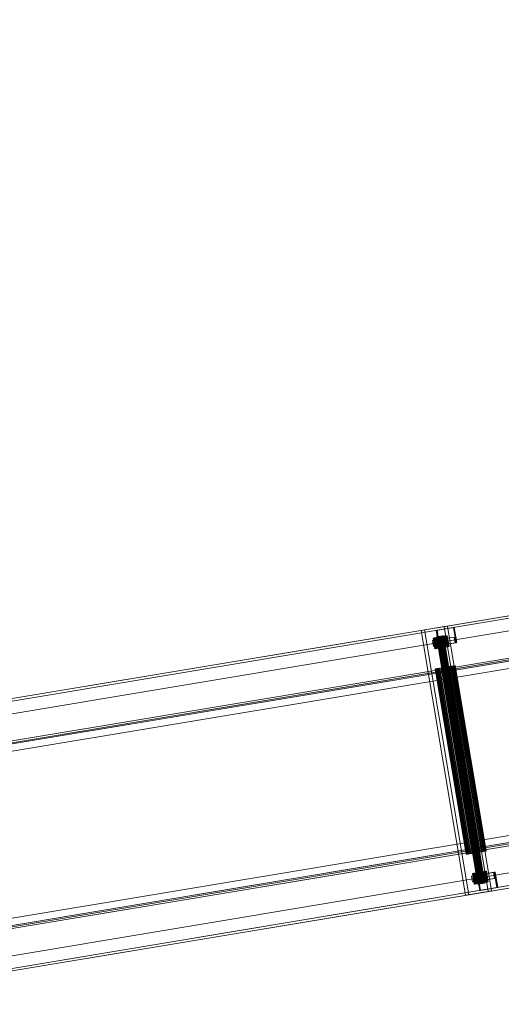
# Model space of a CAD drawing. Header units: millimetres. Extents: x -2233 to 61924, y -68080 to 6847.
# Tile 540 of 656: x 20913 to 21720, y -17468 to -15817. Entities that reach past the tile are written whole.
import ezdxf

# ---------------------------------------------------------------- set-up
doc = ezdxf.new("R2010")
doc.units = ezdxf.units.MM
doc.layers.add('superior_C10', color=7, linetype='Continuous', lineweight=0)

msp = doc.modelspace()

# ---------------------------------------------------------------- linework, layer by layer
at = {"layer": 'superior_C10'}
for p, q in [((18868.958, -17293.737), (27703.468, -15821.318)), ((27704.808, -15821.095), (18870.298, -17293.513)), ((27725.129, -15817.708), (18890.619, -17290.127)), ((18891.277, -17294.072), (27725.787, -15821.654)), ((18891.289, -17290.015), (27725.799, -15817.597)), ((27727.139, -15817.373), (18892.629, -17289.792)), ((27704.125, -15825.264), (18869.616, -17297.682)), ((27707.578, -15845.978), (18873.068, -17318.397)), ((18874.408, -17318.173), (27708.918, -15845.755)), ((27729.909, -15842.256), (18895.399, -17314.675)), ((18896.739, -17314.451), (27731.249, -15842.033)), ((19068.902, -17264.468), (27576.745, -15846.494)), ((27578.085, -15846.271), (19070.242, -17264.245)), ((18963.505, -17354.013), (27663.505, -15904.013)), ((27664.175, -15903.902), (18964.175, -17353.902)), ((18986.506, -17350.18), (27686.506, -15900.18)), ((27687.176, -15900.068), (18987.176, -17350.068)), ((19044.001, -17335.529), (27628.707, -15904.744)), ((27636.523, -15903.442), (19051.817, -17334.226)), ((19052.31, -17337.185), (27637.016, -15906.401)), ((27629.2, -15907.703), (19044.494, -17338.488)), ((19053.091, -17339.082), (27618.581, -15911.501)), ((27619.251, -15911.389), (19053.761, -17338.971)), ((27590.39, -15928.365), (19082.547, -17346.339)), ((19083.887, -17346.115), (27591.73, -15928.141)), ((27712.824, -16199.932), (19012.824, -17649.932)), ((19013.494, -17649.82), (27713.494, -16199.82)), ((27735.825, -16196.098), (19035.825, -17646.098)), ((19036.495, -17645.987), (27736.495, -16195.987)), ((19127.921, -17618.583), (27635.764, -16200.609)), ((27637.104, -16200.386), (19129.261, -17618.36)), ((19094.471, -17638.351), (27679.177, -16207.567)), ((27679.67, -16210.526), (19094.964, -17641.311)), ((27686.993, -16206.264), (19102.287, -17637.049)), ((27667.901, -16207.419), (19102.41, -17635.001)), ((19102.78, -17640.008), (27687.486, -16209.224)), ((19103.08, -17634.889), (27668.571, -16207.307)), ((18961.159, -17709.232), (27795.668, -16236.814)), ((27797.008, -16236.591), (18962.499, -17709.009)), ((18938.828, -17712.954), (27773.337, -16240.536)), ((27774.677, -16240.313), (18940.167, -17712.731)), ((18942.28, -17733.668), (27776.79, -16261.25)), ((27777.447, -16265.196), (18942.938, -17737.614)), ((18944.277, -17737.391), (27778.787, -16264.972)), ((27798.451, -16257.64), (18963.941, -17730.058)), ((18964.599, -17734.004), (27799.108, -16261.586)), ((27799.778, -16261.474), (18965.269, -17733.892)), ((18966.609, -17733.669), (27801.118, -16261.251)), ((27649.41, -16282.48), (19141.566, -17700.454)), ((19142.906, -17700.231), (27650.749, -16282.257)), ((20624.414, -17001.161), (21775.433, -16809.324)), ((21776.091, -16813.27), (20625.072, -17005.106)), ((20660.367, -16995.168), (21811.386, -16803.332)), ((21812.726, -16803.109), (20661.707, -16994.945)), ((20662.365, -16998.891), (21813.384, -16807.054)), ((21815.496, -16827.992), (20664.477, -17019.828)), ((20665.817, -17019.605), (21816.836, -16827.769)), ((21585.761, -16840.936), (21624.192, -16834.531)), ((21585.761, -16840.936), (21591.344, -16840.006)), ((21659.74, -17284.814), (21585.761, -16840.936)), ((21629.775, -16833.601), (21591.344, -16840.006)), ((21591.344, -16840.006), (21665.323, -17283.883)), ((21611.097, -16840.769), (21639.92, -16835.965)), ((21611.097, -16840.769), (21612.437, -16840.545)), ((21615.371, -16866.415), (21611.097, -16840.769)), ((21641.26, -16835.742), (21612.437, -16840.545)), ((21612.437, -16840.545), (21616.711, -16866.192)), ((21629.775, -16833.601), (21624.192, -16834.531)), ((21624.192, -16834.531), (21698.172, -17278.408)), ((21703.754, -17277.478), (21629.775, -16833.601)), ((21641.26, -16835.742), (21639.92, -16835.965)), ((21639.92, -16835.965), (21644.195, -16861.611)), ((21645.535, -16861.388), (21641.26, -16835.742)), ((21604.551, -16858.08), (21627.61, -16854.237)), ((21604.551, -16858.08), (21617.95, -16855.847)), ((21606.195, -16867.944), (21604.551, -16858.08)), ((21606.126, -16853.763), (21605.825, -16853.813)), ((21605.825, -16853.813), (21605.979, -16853.787)), ((21605.825, -16853.813), (21608.784, -16871.568)), ((21605.979, -16853.787), (21606.581, -16853.687)), ((21605.979, -16853.787), (21608.938, -16871.542)), ((21606.871, -16853.639), (21606.126, -16853.763)), ((21609.086, -16871.518), (21606.126, -16853.763)), ((21629.254, -16864.101), (21606.195, -16867.944)), ((21606.581, -16853.687), (21607.608, -16853.516)), ((21606.581, -16853.687), (21609.54, -16871.442)), ((21608.03, -16853.446), (21606.871, -16853.639)), ((21606.871, -16853.639), (21609.83, -16871.394)), ((21607.608, -16853.516), (21609.022, -16853.28)), ((21607.608, -16853.516), (21610.568, -16871.271)), ((21609.558, -16853.191), (21608.03, -16853.446)), ((21608.03, -16853.446), (21610.989, -16871.201)), ((21609.022, -16853.28), (21610.768, -16852.989)), ((21609.022, -16853.28), (21611.982, -16871.035)), ((21611.398, -16852.884), (21609.558, -16853.191)), ((21609.558, -16853.191), (21612.517, -16870.946)), ((21610.768, -16852.989), (21612.778, -16852.654)), ((21610.768, -16852.989), (21613.727, -16870.744)), ((21613.479, -16852.537), (21611.398, -16852.884)), ((21611.398, -16852.884), (21614.357, -16870.639)), ((21611.727, -16851.816), (21611.576, -16851.841)), ((21611.576, -16851.841), (21611.653, -16851.828)), ((21611.576, -16851.841), (21680.624, -17266.126)), ((21611.653, -16851.828), (21611.954, -16851.778)), ((21611.653, -16851.828), (21680.7, -17266.113)), ((21612.099, -16851.753), (21611.727, -16851.816)), ((21680.774, -17266.101), (21611.727, -16851.816)), ((21611.954, -16851.778), (21612.468, -16851.692)), ((21611.954, -16851.778), (21681.001, -17266.063)), ((21612.678, -16851.657), (21612.099, -16851.753)), ((21612.099, -16851.753), (21681.146, -17266.039)), ((21612.468, -16851.692), (21613.175, -16851.574)), ((21612.468, -16851.692), (21681.515, -17265.977)), ((21613.443, -16851.53), (21612.678, -16851.657)), ((21612.678, -16851.657), (21681.726, -17265.942)), ((21612.778, -16852.654), (21614.976, -16852.288)), ((21612.778, -16852.654), (21615.738, -16870.409)), ((21613.175, -16851.574), (21614.048, -16851.429)), ((21613.175, -16851.574), (21682.222, -17265.86)), ((21614.363, -16851.376), (21613.443, -16851.53)), ((21613.443, -16851.53), (21682.49, -17265.815)), ((21615.719, -16852.164), (21613.479, -16852.537)), ((21613.479, -16852.537), (21616.438, -16870.292)), ((21614.048, -16851.429), (21615.053, -16851.261)), ((21614.048, -16851.429), (21683.095, -17265.714)), ((21615.403, -16851.203), (21614.363, -16851.376)), ((21614.363, -16851.376), (21683.41, -17265.662)), ((21614.976, -16852.288), (21617.277, -16851.904)), ((21614.976, -16852.288), (21617.935, -16870.043)), ((21615.053, -16851.261), (21616.152, -16851.078)), ((21615.053, -16851.261), (21684.1, -17265.547)), ((21644.195, -16861.611), (21615.371, -16866.415)), ((21616.523, -16851.016), (21615.403, -16851.203)), ((21615.403, -16851.203), (21684.45, -17265.488)), ((21618.035, -16851.778), (21615.719, -16852.164)), ((21615.719, -16852.164), (21618.679, -16869.919)), ((21616.152, -16851.078), (21617.302, -16850.886)), ((21616.152, -16851.078), (21685.199, -17265.363)), ((21617.681, -16850.823), (21616.523, -16851.016)), ((21616.523, -16851.016), (21685.571, -17265.302)), ((21616.711, -16866.192), (21645.535, -16861.388)), ((21617.277, -16851.904), (21619.592, -16851.518)), ((21617.277, -16851.904), (21620.236, -16869.659)), ((21617.302, -16850.886), (21618.46, -16850.693)), ((21617.302, -16850.886), (21686.35, -17265.172)), ((21618.831, -16850.631), (21617.681, -16850.823)), ((21617.681, -16850.823), (21686.729, -17265.109)), ((21641.008, -16852.004), (21617.95, -16855.847)), ((21617.95, -16855.847), (21619.594, -16865.711)), ((21620.336, -16851.395), (21618.035, -16851.778)), ((21618.035, -16851.778), (21620.994, -16869.533)), ((21618.46, -16850.693), (21619.58, -16850.507)), ((21618.46, -16850.693), (21687.507, -17264.979)), ((21619.93, -16850.448), (21618.831, -16850.631)), ((21618.831, -16850.631), (21687.879, -17264.917)), ((21619.58, -16850.507), (21620.62, -16850.333)), ((21619.58, -16850.507), (21688.628, -17264.792)), ((21619.592, -16851.518), (21621.833, -16851.145)), ((21619.592, -16851.518), (21622.551, -16869.273)), ((21619.594, -16865.711), (21642.652, -16861.868)), ((21620.935, -16850.281), (21619.93, -16850.448)), ((21619.93, -16850.448), (21688.978, -17264.734)), ((21622.533, -16851.028), (21620.336, -16851.395)), ((21620.336, -16851.395), (21623.295, -16869.15)), ((21620.62, -16850.333), (21621.54, -16850.18)), ((21620.62, -16850.333), (21689.668, -17264.619)), ((21621.808, -16850.135), (21620.935, -16850.281)), ((21620.935, -16850.281), (21689.983, -17264.566)), ((21621.54, -16850.18), (21622.305, -16850.053)), ((21621.54, -16850.18), (21690.588, -17264.465)), ((21622.515, -16850.017), (21621.808, -16850.135)), ((21621.808, -16850.135), (21690.856, -17264.421)), ((21621.833, -16851.145), (21623.914, -16850.798)), ((21621.833, -16851.145), (21624.792, -16868.9)), ((21622.305, -16850.053), (21622.884, -16849.956)), ((21622.305, -16850.053), (21691.352, -17264.338)), ((21623.029, -16849.932), (21622.515, -16850.017)), ((21622.515, -16850.017), (21691.563, -17264.303)), ((21624.544, -16850.693), (21622.533, -16851.028)), ((21622.533, -16851.028), (21625.493, -16868.783)), ((21622.884, -16849.956), (21623.256, -16849.894)), ((21622.884, -16849.956), (21691.932, -17264.241)), ((21623.33, -16849.882), (21623.029, -16849.932)), ((21623.029, -16849.932), (21692.077, -17264.217)), ((21623.256, -16849.894), (21623.407, -16849.869)), ((21623.256, -16849.894), (21692.304, -17264.179)), ((21623.407, -16849.869), (21623.33, -16849.882)), ((21623.33, -16849.882), (21692.378, -17264.167)), ((21623.407, -16849.869), (21692.454, -17264.154)), ((21623.914, -16850.798), (21625.753, -16850.492)), ((21623.914, -16850.798), (21626.873, -16868.553)), ((21626.289, -16850.402), (21624.544, -16850.693)), ((21624.544, -16850.693), (21627.503, -16868.448)), ((21625.753, -16850.492), (21627.282, -16850.237)), ((21625.753, -16850.492), (21628.713, -16868.247)), ((21627.703, -16850.167), (21626.289, -16850.402)), ((21626.289, -16850.402), (21629.249, -16868.157)), ((21627.282, -16850.237), (21628.441, -16850.044)), ((21627.282, -16850.237), (21630.241, -16867.992)), ((21641.008, -16852.004), (21627.61, -16854.237)), ((21627.61, -16854.237), (21629.254, -16864.101)), ((21628.731, -16849.995), (21627.703, -16850.167)), ((21627.703, -16850.167), (21630.662, -16867.922)), ((21628.441, -16850.044), (21629.185, -16849.92)), ((21628.441, -16850.044), (21631.4, -16867.799)), ((21629.333, -16849.895), (21628.731, -16849.995)), ((21628.731, -16849.995), (21631.69, -16867.75)), ((21629.185, -16849.92), (21629.486, -16849.869)), ((21629.185, -16849.92), (21632.144, -16867.675)), ((21629.254, -16864.101), (21642.652, -16861.868)), ((21629.486, -16849.869), (21629.333, -16849.895)), ((21629.333, -16849.895), (21632.292, -16867.65)), ((21629.486, -16849.869), (21632.446, -16867.624)), ((21642.652, -16861.868), (21641.008, -16852.004)), ((21644.195, -16861.611), (21645.535, -16861.388)), ((21606.195, -16867.944), (21619.594, -16865.711)), ((21608.784, -16871.568), (21609.086, -16871.518)), ((21608.938, -16871.542), (21608.784, -16871.568)), ((21609.54, -16871.442), (21608.938, -16871.542)), ((21609.086, -16871.518), (21609.83, -16871.394)), ((21610.568, -16871.271), (21609.54, -16871.442)), ((21609.83, -16871.394), (21610.989, -16871.201)), ((21611.982, -16871.035), (21610.568, -16871.271)), ((21610.989, -16871.201), (21612.517, -16870.946)), ((21613.727, -16870.744), (21611.982, -16871.035)), ((21612.517, -16870.946), (21614.357, -16870.639)), ((21615.738, -16870.409), (21613.727, -16870.744)), ((21614.357, -16870.639), (21616.438, -16870.292)), ((21615.371, -16866.415), (21616.711, -16866.192)), ((21617.935, -16870.043), (21615.738, -16870.409)), ((21616.438, -16870.292), (21618.679, -16869.919)), ((21620.236, -16869.659), (21617.935, -16870.043)), ((21618.679, -16869.919), (21620.994, -16869.533)), ((21622.551, -16869.273), (21620.236, -16869.659)), ((21620.994, -16869.533), (21623.295, -16869.15)), ((21624.792, -16868.9), (21622.551, -16869.273)), ((21623.295, -16869.15), (21625.493, -16868.783)), ((21626.873, -16868.553), (21624.792, -16868.9)), ((21625.493, -16868.783), (21627.503, -16868.448)), ((21628.713, -16868.247), (21626.873, -16868.553)), ((21627.503, -16868.448), (21629.249, -16868.157)), ((21630.241, -16867.992), (21628.713, -16868.247)), ((21629.249, -16868.157), (21630.662, -16867.922)), ((21631.4, -16867.799), (21630.241, -16867.992)), ((21630.662, -16867.922), (21631.69, -16867.75)), ((21632.144, -16867.675), (21631.4, -16867.799)), ((21631.69, -16867.75), (21632.292, -16867.65)), ((21632.446, -16867.624), (21632.144, -16867.675)), ((21632.292, -16867.65), (21632.446, -16867.624)), ((21609.789, -16905.363), (21609.362, -16905.434)), ((21609.362, -16905.434), (21609.58, -16905.398)), ((21609.362, -16905.434), (21661.148, -17216.148)), ((21609.58, -16905.398), (21610.433, -16905.255)), ((21609.58, -16905.398), (21661.365, -17216.112)), ((21610.844, -16905.187), (21609.789, -16905.363)), ((21661.575, -17216.077), (21609.789, -16905.363)), ((21610.433, -16905.255), (21611.889, -16905.013)), ((21610.433, -16905.255), (21662.218, -17215.969)), ((21612.485, -16904.913), (21610.844, -16905.187)), ((21610.844, -16905.187), (21662.629, -17215.901)), ((21611.889, -16905.013), (21613.892, -16904.679)), ((21611.889, -16905.013), (21663.674, -17215.727)), ((21614.651, -16904.552), (21612.485, -16904.913)), ((21612.485, -16904.913), (21664.271, -17215.627)), ((21613.892, -16904.679), (21616.365, -16904.267)), ((21613.892, -16904.679), (21665.677, -17215.393)), ((21617.257, -16904.118), (21614.651, -16904.552)), ((21614.651, -16904.552), (21666.437, -17215.266)), ((21616.365, -16904.267), (21619.213, -16903.792)), ((21616.365, -16904.267), (21668.15, -17214.981)), ((21620.205, -16903.627), (21617.257, -16904.118)), ((21617.257, -16904.118), (21669.043, -17214.832)), ((21619.213, -16903.792), (21622.326, -16903.273)), ((21619.213, -16903.792), (21670.998, -17214.506)), ((21623.379, -16903.098), (21620.205, -16903.627)), ((21620.205, -16903.627), (21671.99, -17214.341)), ((21622.326, -16903.273), (21625.586, -16902.73)), ((21622.326, -16903.273), (21674.112, -17213.987)), ((21626.659, -16902.551), (21623.379, -16903.098)), ((21623.379, -16903.098), (21675.165, -17213.812)), ((21625.586, -16902.73), (21628.866, -16902.183)), ((21625.586, -16902.73), (21677.371, -17213.444)), ((21629.919, -16902.008), (21626.659, -16902.551)), ((21626.659, -16902.551), (21678.445, -17213.265)), ((21628.866, -16902.183), (21632.04, -16901.654)), ((21628.866, -16902.183), (21680.651, -17212.897)), ((21633.032, -16901.489), (21629.919, -16902.008)), ((21629.919, -16902.008), (21681.704, -17212.722)), ((21632.04, -16901.654), (21634.987, -16901.163)), ((21632.04, -16901.654), (21683.826, -17212.368)), ((21635.88, -16901.014), (21633.032, -16901.489)), ((21633.032, -16901.489), (21684.818, -17212.203)), ((21634.987, -16901.163), (21637.594, -16900.728)), ((21634.987, -16901.163), (21686.773, -17211.877)), ((21638.353, -16900.602), (21635.88, -16901.014)), ((21635.88, -16901.014), (21687.666, -17211.728)), ((21637.594, -16900.728), (21639.76, -16900.368)), ((21637.594, -16900.728), (21689.38, -17211.443)), ((21640.356, -16900.268), (21638.353, -16900.602)), ((21638.353, -16900.602), (21690.139, -17211.316)), ((21639.76, -16900.368), (21641.401, -16900.094)), ((21639.76, -16900.368), (21691.545, -17211.082)), ((21641.812, -16900.025), (21640.356, -16900.268)), ((21640.356, -16900.268), (21692.142, -17210.982)), ((21641.401, -16900.094), (21642.456, -16899.918)), ((21641.401, -16900.094), (21693.187, -17210.808)), ((21642.665, -16899.883), (21641.812, -16900.025)), ((21641.812, -16900.025), (21693.598, -17210.74)), ((21642.456, -16899.918), (21642.882, -16899.847)), ((21642.456, -16899.918), (21694.241, -17210.632)), ((21642.882, -16899.847), (21642.665, -16899.883)), ((21642.665, -16899.883), (21694.451, -17210.597)), ((21642.882, -16899.847), (21694.668, -17210.561)), ((21690.139, -17211.316), (21692.142, -17210.982)), ((21693.187, -17210.808), (21691.545, -17211.082)), ((21692.142, -17210.982), (21693.598, -17210.74)), ((21694.241, -17210.632), (21693.187, -17210.808)), ((21693.598, -17210.74), (21694.451, -17210.597)), ((21694.668, -17210.561), (21694.241, -17210.632)), ((21694.451, -17210.597), (21694.668, -17210.561)), ((20730.237, -17414.386), (21881.256, -17222.549)), ((21882.596, -17222.326), (20731.577, -17414.163)), ((21661.148, -17216.148), (21661.575, -17216.077)), ((21661.365, -17216.112), (21661.148, -17216.148)), ((21662.218, -17215.969), (21661.365, -17216.112)), ((21661.575, -17216.077), (21662.629, -17215.901)), ((21663.674, -17215.727), (21662.218, -17215.969)), ((21662.629, -17215.901), (21664.271, -17215.627)), ((21665.677, -17215.393), (21663.674, -17215.727)), ((21664.271, -17215.627), (21666.437, -17215.266)), ((21668.15, -17214.981), (21665.677, -17215.393)), ((21666.437, -17215.266), (21669.043, -17214.832)), ((21670.998, -17214.506), (21668.15, -17214.981)), ((21669.043, -17214.832), (21671.99, -17214.341)), ((21674.112, -17213.987), (21670.998, -17214.506)), ((21671.99, -17214.341), (21675.165, -17213.812)), ((21677.371, -17213.444), (21674.112, -17213.987)), ((21675.165, -17213.812), (21678.445, -17213.265)), ((21680.651, -17212.897), (21677.371, -17213.444)), ((21678.445, -17213.265), (21681.704, -17212.722)), ((21683.826, -17212.368), (21680.651, -17212.897)), ((21681.704, -17212.722), (21684.818, -17212.203)), ((21686.773, -17211.877), (21683.826, -17212.368)), ((21684.818, -17212.203), (21687.666, -17211.728)), ((21689.38, -17211.443), (21686.773, -17211.877)), ((21687.666, -17211.728), (21690.139, -17211.316)), ((21691.545, -17211.082), (21689.38, -17211.443)), ((21886.048, -17243.04), (20735.029, -17434.877)), ((20697.736, -17441.092), (21848.755, -17249.256)), ((21849.413, -17253.201), (20698.394, -17445.038)), ((21885.366, -17247.209), (20734.347, -17439.046)), ((20735.687, -17438.822), (21886.706, -17246.986)), ((21670.311, -17252.638), (21693.369, -17248.795)), ((21670.311, -17252.638), (21683.709, -17250.405)), ((21671.955, -17262.502), (21670.311, -17252.638)), ((21671.886, -17248.32), (21671.585, -17248.37)), ((21671.585, -17248.37), (21671.738, -17248.345)), ((21671.585, -17248.37), (21674.544, -17266.126)), ((21671.738, -17248.345), (21672.34, -17248.245)), ((21671.738, -17248.345), (21674.697, -17266.1)), ((21672.63, -17248.196), (21671.886, -17248.32)), ((21674.845, -17266.075), (21671.886, -17248.32)), ((21695.013, -17258.659), (21671.955, -17262.502)), ((21671.955, -17262.502), (21685.353, -17260.269)), ((21672.34, -17248.245), (21673.368, -17248.073)), ((21672.34, -17248.245), (21675.299, -17266)), ((21673.789, -17248.003), (21672.63, -17248.196)), ((21672.63, -17248.196), (21675.59, -17265.951)), ((21673.368, -17248.073), (21674.782, -17247.838)), ((21673.368, -17248.073), (21676.327, -17265.828)), ((21675.318, -17247.748), (21673.789, -17248.003)), ((21673.789, -17248.003), (21676.748, -17265.758)), ((21674.782, -17247.838), (21676.528, -17247.547)), ((21674.782, -17247.838), (21677.741, -17265.593)), ((21677.158, -17247.442), (21675.318, -17247.748)), ((21675.318, -17247.748), (21678.277, -17265.503)), ((21676.528, -17247.547), (21678.538, -17247.212)), ((21676.528, -17247.547), (21679.487, -17265.302)), ((21679.238, -17247.095), (21677.158, -17247.442)), ((21677.158, -17247.442), (21680.117, -17265.197)), ((21678.538, -17247.212), (21680.736, -17246.845)), ((21678.538, -17247.212), (21681.497, -17264.967)), ((21681.479, -17246.721), (21679.238, -17247.095)), ((21679.238, -17247.095), (21682.197, -17264.85)), ((21679.487, -17251.109), (21708.31, -17246.305)), ((21679.487, -17251.109), (21680.827, -17250.885)), ((21683.761, -17276.755), (21679.487, -17251.109)), ((21680.736, -17246.845), (21683.036, -17246.462)), ((21680.736, -17246.845), (21683.695, -17264.6)), ((21709.65, -17246.081), (21680.827, -17250.885)), ((21680.827, -17250.885), (21685.101, -17276.532)), ((21683.794, -17246.336), (21681.479, -17246.721)), ((21681.479, -17246.721), (21684.438, -17264.477)), ((21683.036, -17246.462), (21685.352, -17246.076)), ((21683.036, -17246.462), (21685.996, -17264.217)), ((21706.768, -17246.562), (21683.709, -17250.405)), ((21683.709, -17250.405), (21685.353, -17260.269)), ((21686.095, -17245.952), (21683.794, -17246.336)), ((21683.794, -17246.336), (21686.754, -17264.091)), ((21685.352, -17246.076), (21687.593, -17245.702)), ((21685.352, -17246.076), (21688.311, -17263.831)), ((21685.353, -17260.269), (21708.412, -17256.426)), ((21688.293, -17245.586), (21686.095, -17245.952)), ((21686.095, -17245.952), (21689.054, -17263.707)), ((21687.593, -17245.702), (21689.673, -17245.356)), ((21687.593, -17245.702), (21690.552, -17263.458)), ((21690.303, -17245.251), (21688.293, -17245.586)), ((21688.293, -17245.586), (21691.252, -17263.341)), ((21689.673, -17245.356), (21691.513, -17245.049)), ((21689.673, -17245.356), (21692.632, -17263.111)), ((21692.049, -17244.96), (21690.303, -17245.251)), ((21690.303, -17245.251), (21693.262, -17263.006)), ((21691.513, -17245.049), (21693.042, -17244.794)), ((21691.513, -17245.049), (21694.472, -17262.804)), ((21693.463, -17244.724), (21692.049, -17244.96)), ((21692.049, -17244.96), (21695.008, -17262.715)), ((21693.042, -17244.794), (21694.201, -17244.601)), ((21693.042, -17244.794), (21696.001, -17262.549)), ((21706.768, -17246.562), (21693.369, -17248.795)), ((21693.369, -17248.795), (21695.013, -17258.659)), ((21694.491, -17244.553), (21693.463, -17244.724)), ((21693.463, -17244.724), (21696.422, -17262.479)), ((21694.201, -17244.601), (21694.945, -17244.477)), ((21694.201, -17244.601), (21697.16, -17262.356)), ((21695.093, -17244.452), (21694.491, -17244.553)), ((21694.491, -17244.553), (21697.45, -17262.308)), ((21694.945, -17244.477), (21695.246, -17244.427)), ((21694.945, -17244.477), (21697.904, -17262.232)), ((21695.013, -17258.659), (21708.412, -17256.426)), ((21695.246, -17244.427), (21695.093, -17244.452)), ((21695.093, -17244.452), (21698.052, -17262.208)), ((21695.246, -17244.427), (21698.205, -17262.182)), ((21708.412, -17256.426), (21706.768, -17246.562)), ((21709.65, -17246.081), (21708.31, -17246.305)), ((21708.31, -17246.305), (21712.585, -17271.951)), ((21713.925, -17271.728), (21709.65, -17246.081)), ((21674.544, -17266.126), (21674.845, -17266.075)), ((21674.697, -17266.1), (21674.544, -17266.126)), ((21675.299, -17266), (21674.697, -17266.1)), ((21674.845, -17266.075), (21675.59, -17265.951)), ((21676.327, -17265.828), (21675.299, -17266)), ((21675.59, -17265.951), (21676.748, -17265.758)), ((21677.741, -17265.593), (21676.327, -17265.828)), ((21676.748, -17265.758), (21678.277, -17265.503)), ((21679.487, -17265.302), (21677.741, -17265.593)), ((21678.277, -17265.503), (21680.117, -17265.197)), ((21681.497, -17264.967), (21679.487, -17265.302)), ((21680.117, -17265.197), (21682.197, -17264.85)), ((21680.624, -17266.126), (21680.774, -17266.101)), ((21680.7, -17266.113), (21680.624, -17266.126)), ((21681.001, -17266.063), (21680.7, -17266.113)), ((21680.774, -17266.101), (21681.146, -17266.039)), ((21681.515, -17265.977), (21681.001, -17266.063)), ((21681.146, -17266.039), (21681.726, -17265.942)), ((21683.695, -17264.6), (21681.497, -17264.967)), ((21682.222, -17265.86), (21681.515, -17265.977)), ((21681.726, -17265.942), (21682.49, -17265.815)), ((21682.197, -17264.85), (21684.438, -17264.477)), ((21683.095, -17265.714), (21682.222, -17265.86)), ((21682.49, -17265.815), (21683.41, -17265.662)), ((21684.1, -17265.547), (21683.095, -17265.714)), ((21683.41, -17265.662), (21684.45, -17265.488)), ((21685.996, -17264.217), (21683.695, -17264.6)), ((21712.585, -17271.951), (21683.761, -17276.755)), ((21683.761, -17276.755), (21685.101, -17276.532)), ((21685.199, -17265.363), (21684.1, -17265.547)), ((21684.438, -17264.477), (21686.754, -17264.091)), ((21684.45, -17265.488), (21685.571, -17265.302)), ((21685.101, -17276.532), (21713.925, -17271.728)), ((21686.35, -17265.172), (21685.199, -17265.363)), ((21685.571, -17265.302), (21686.729, -17265.109)), ((21688.311, -17263.831), (21685.996, -17264.217)), ((21687.507, -17264.979), (21686.35, -17265.172)), ((21686.729, -17265.109), (21687.879, -17264.917)), ((21686.754, -17264.091), (21689.054, -17263.707)), ((21688.628, -17264.792), (21687.507, -17264.979)), ((21687.879, -17264.917), (21688.978, -17264.734)), ((21690.552, -17263.458), (21688.311, -17263.831)), ((21689.668, -17264.619), (21688.628, -17264.792)), ((21688.978, -17264.734), (21689.983, -17264.566)), ((21689.054, -17263.707), (21691.252, -17263.341)), ((21690.588, -17264.465), (21689.668, -17264.619)), ((21689.983, -17264.566), (21690.856, -17264.421)), ((21692.632, -17263.111), (21690.552, -17263.458)), ((21691.352, -17264.338), (21690.588, -17264.465)), ((21690.856, -17264.421), (21691.563, -17264.303)), ((21691.252, -17263.341), (21693.262, -17263.006)), ((21691.932, -17264.241), (21691.352, -17264.338)), ((21691.563, -17264.303), (21692.077, -17264.217)), ((21692.304, -17264.179), (21691.932, -17264.241)), ((21692.077, -17264.217), (21692.378, -17264.167)), ((21692.454, -17264.154), (21692.304, -17264.179)), ((21692.378, -17264.167), (21692.454, -17264.154)), ((21694.472, -17262.804), (21692.632, -17263.111)), ((21693.262, -17263.006), (21695.008, -17262.715)), ((21696.001, -17262.549), (21694.472, -17262.804)), ((21695.008, -17262.715), (21696.422, -17262.479)), ((21697.16, -17262.356), (21696.001, -17262.549)), ((21696.422, -17262.479), (21697.45, -17262.308)), ((21697.904, -17262.232), (21697.16, -17262.356)), ((21697.45, -17262.308), (21698.052, -17262.208)), ((21698.205, -17262.182), (21697.904, -17262.232)), ((21698.052, -17262.208), (21698.205, -17262.182)), ((21712.585, -17271.951), (21713.925, -17271.728)), ((21698.172, -17278.408), (21659.74, -17284.814)), ((21659.74, -17284.814), (21665.323, -17283.883)), ((21665.323, -17283.883), (21703.754, -17277.478)), ((21698.172, -17278.408), (21703.754, -17277.478))]:
    msp.add_line(p, q, dxfattribs=at)

doc.saveas('drawing.dxf')
